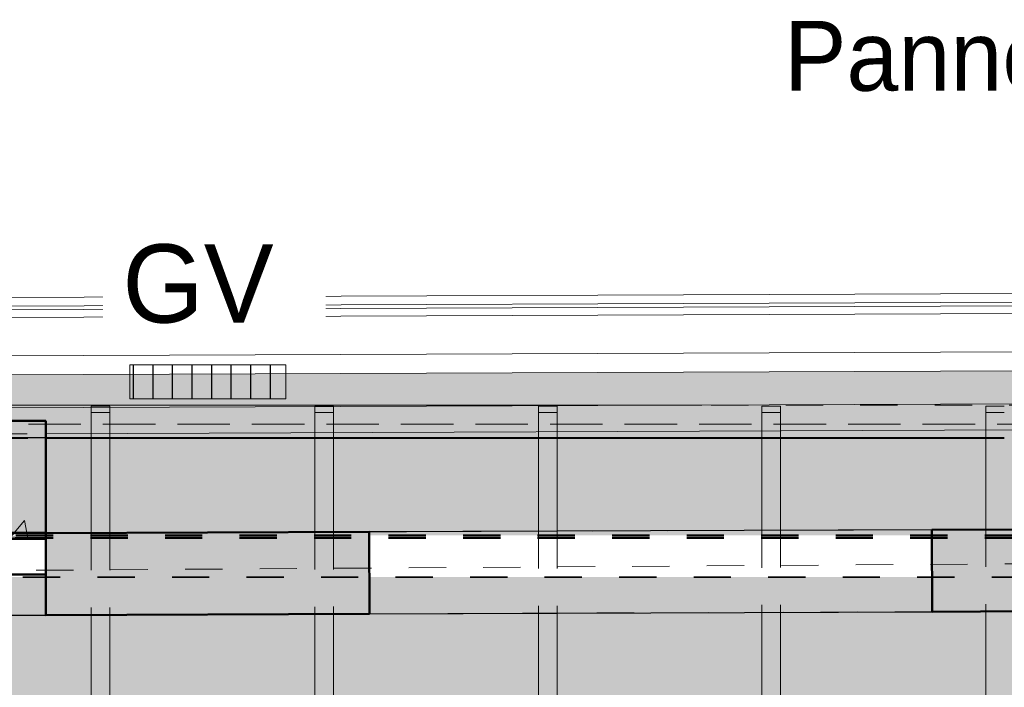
# Model space of a CAD drawing. Header units: metres. Extents: x -16.9 to 14.1, y -9.7 to 11.
# Tile 444 of 656: x -9 to -6.4, y 4.9 to 6.7. Entities that reach past the tile are written whole.
import ezdxf

# ---------------------------------------------------------------- set-up
doc = ezdxf.new("R2010")
doc.units = ezdxf.units.M
for name, pattern in [('Ligne de quadrillage', [0.022225, 0.0127, -0.003175, 0.003175, -0.003175]), ('Projeté', [0.003969, 0.002381, -0.001587]), ('Tiret', [0.00635, 0.003175, -0.003175])]:
    doc.linetypes.add(name, pattern=pattern)
for name, color, linetype, lineweight in [('A-DETL', 90, 'Continuous', 18), ('A-DETL-GENF', 92, 'Continuous', 18), ('A-GLAZ', 151, 'Continuous', 25), ('A-WALL', 113, 'Continuous', 25), ('A-WALL-PATT', 111, 'Continuous', 50), ('G-ANNO-TEXT', 231, 'Continuous', 9), ('S-BEAM', 12, 'Continuous', 18), ('S-BEAM-HDLN', 1, 'Tiret', 18), ('S-GRID', 1, 'Continuous', 9)]:
    doc.layers.add(name, color=color, linetype=linetype, lineweight=lineweight)
doc.styles.add('Bodoni MT_B', font='BOD_B.TTF', dxfattribs={"height": 0.21})
doc.styles.add('Bodoni MT_B_I', font='BOD_BI.TTF', dxfattribs={"height": 0.1875})
pattern_1 = [(50, (0, 0), (0.546555, -0.047815), [0.05715, -0.62865]), (355, (0, 0), (-0.105728, 0.573166), [0.04572, -0.50292]), (100.451, (0.04555, -0.004), (0.440828, 0.52535), [0.04857, -0.53427]), (46.184, (0, 0.1524), (0.813237, -0.12613), [0.08572, -0.94297]), (96.636, (0.0678, 0.1419), (0.71221, 0.74229), [0.07286, -0.80141]), (351.184, (0, 0.1524), (0.712217, 0.742274), [0.06858, -0.75438]), (21, (0.0762, 0.1143), (0.454846, -0.306795), [0.05715, -0.62865]), (326, (0.0762, 0.1143), (0.185405, 0.55256), [0.04572, -0.50292]), (71.451, (0.1141, 0.08873), (0.64025, 0.245763), [0.04857, -0.53427]), (37.5, (0, 0), (0.009261, 0.2536672), [0.02515, -0.47168, 0.02515, -0.48539, -0.50482]), (37.5, (0, 0), (0.009261, 0.2536672), [-1.007, 0.02515, -0.47968]), (7.5, (0, 0), (0.200456, 0.300546), [0.02515, -0.26594, 0.02515, -0.46025, -0.1924]), (7.5, (0, 0), (0.200456, 0.300546), [-0.77648, 0.02515, -0.16726]), (327.5, (-0.16993, 0), (0.406768, -0.017188), [0.02515, -0.16535, 0.02515, -0.56921, -0.78867]), (327.5, (-0.16993, 0), (0.406768, -0.017188), [-0.78486, 0.02515, -0.76352]), (317.5, (-0.24613, 0), (0.444383, 0.07628), [0.02515, -0.2225, 0.02515, -0.36957, -0.56007]), (317.5, (-0.24613, 0), (0.444383, 0.07628), [-0.64237, 0.02515, -0.53492])]

# ---------------------------------------------------------------- blocks, each defined once
blk = doc.blocks.new('Ouverture carrée - 151 x 97ht-4688477-PH R_1 PROJET toiture haute')
at = {"layer": 'A-GLAZ', "linetype": 'Projeté', "lineweight": 18}
for p, q in [((-0.7632, 0.11), (0.7468, 0.11)), ((0.7468, -0.11), (-0.7632, -0.11))]:
    blk.add_line(p, q, dxfattribs=at)
at = {"layer": 'A-GLAZ'}
for p, q in [((-0.7632, -0.11), (-0.7632, 0.11)), ((0.7468, 0.11), (0.7468, -0.11))]:
    blk.add_line(p, q, dxfattribs=at)

msp = doc.modelspace()

# ---------------------------------------------------------------- hatches: boundary and pattern name
at = {"layer": 'A-DETL-GENF'}
h = msp.add_hatch(color=10, dxfattribs=at)
h.paths.add_polyline_path([(-9.3301, 1.264), (-9.2502, 1.264), (-9.2502, 1.5205), (-9.3301, 1.5205), (-9.3301, 1.3741)])
h.paths.add_polyline_path([(-6.5209, 1.264), (6.2436, 1.264), (6.2436, 1.545), (6.1814, 1.545), (6.1819, 1.4245), (6.1419, 1.4243), (6.1414, 1.545), (6.0769, 1.5453), (6.0769, 1.6581), (6.1408, 1.6581), (6.1378, 2.1479), (6.0769, 2.1482), (6.0769, 2.261), (6.1381, 2.261), (6.136, 2.7094), (6.0769, 2.7098), (6.0769, 2.8226), (6.1355, 2.8226), (6.1335, 3.2727), (6.0769, 3.2731), (6.0769, 3.3859), (6.133, 3.3859), (6.1309, 3.8419), (6.0769, 3.8422), (6.0769, 3.955), (6.1303, 3.955), (6.1283, 4.4009), (6.0769, 4.4013), (6.0769, 4.5141), (6.1278, 4.5141), (6.1249, 4.9701), (6.0769, 4.9704), (6.0769, 5.0832), (6.1252, 5.0832), (6.1249, 5.1517), (6.1649, 5.1519), (6.1652, 5.0832), (6.2436, 5.0832), (6.2436, 5.7976), (-9.3301, 5.7371), (-9.3301, 5.0709), (-9.2502, 5.0709), (-9.2502, 5.0917), (-9.2102, 5.0917), (-9.2102, 4.8331), (5.8886, 4.8329), (5.8886, 4.721), (-9.2102, 4.721), (-9.2102, 4.1726), (5.8886, 4.1725), (5.8886, 4.0605), (-9.2102, 4.0605), (-9.2102, 3.5154), (5.8886, 3.5152), (5.8886, 3.4033), (-9.2102, 3.4033), (-9.2102, 2.8558), (5.8886, 2.8556), (5.8886, 2.7436), (-9.2102, 2.7436), (-9.2102, 2.1957), (5.8886, 2.1955), (5.8887, 2.0836), (-9.2102, 2.0836), (-9.2102, 1.5316), (1.9838, 1.5316), (1.9838, 1.6304), (2.7838, 1.6304), (2.7838, 1.5316), (2.8988, 1.5316), (2.8988, 1.6304), (3.6988, 1.6304), (3.6988, 1.5316), (5.8887, 1.5314), (5.8887, 1.4195), (-9.2102, 1.4195), (-9.2102, 1.264), (-6.9726, 1.264)])
h.paths.add_polyline_path([(-9.2502, 1.6337), (-9.2502, 2.1289), (-9.3301, 2.1289), (-9.3301, 1.6337)])
h.paths.add_polyline_path([(6.1819, 1.6581), (6.2436, 1.6581), (6.2436, 2.1479), (6.1786, 2.1479), (6.1809, 1.6581)])
h.paths.add_polyline_path([(-9.2502, 2.2421), (-9.2502, 2.6859), (-9.3301, 2.6859), (-9.3301, 2.2421)])
h.paths.add_polyline_path([(6.1781, 2.261), (6.2436, 2.261), (6.2436, 2.4522), (6.1772, 2.4522)])
h.paths.add_polyline_path([(6.1767, 2.5622), (6.2436, 2.5622), (6.2436, 2.7094), (6.176, 2.7094), (6.1763, 2.6487)])
h.paths.add_polyline_path([(-9.3301, 2.799), (-9.2502, 2.799), (-9.2502, 3.2534), (-9.3301, 3.2534), (-9.3301, 3.0736)])
h.paths.add_polyline_path([(6.1819, 2.8226), (6.2436, 2.8226), (6.2436, 3.2727), (6.1735, 3.2727), (6.1755, 2.8226)])
h.paths.add_polyline_path([(-9.2502, 3.3666), (-9.2502, 3.8267), (-9.3301, 3.8267), (-9.3301, 3.3666)])
h.paths.add_polyline_path([(6.1819, 3.3859), (6.2436, 3.3859), (6.2436, 3.8419), (6.1709, 3.8419), (6.173, 3.3859)])
h.paths.add_polyline_path([(-9.2502, 3.9398), (-9.2502, 4.3877), (-9.3301, 4.3877), (-9.3301, 3.9398)])
h.paths.add_polyline_path([(6.1819, 3.955), (6.2436, 3.955), (6.2436, 4.4009), (6.1683, 4.4009), (6.1703, 3.955)])
h.paths.add_polyline_path([(-9.3301, 4.5008), (-9.2502, 4.5008), (-9.2502, 4.9577), (-9.3301, 4.9577), (-9.3301, 4.773)])
h.paths.add_polyline_path([(6.1678, 4.5141), (6.2436, 4.5141), (6.2436, 4.9701), (6.1657, 4.9701), (6.1666, 4.773)])
h.paths.add_polyline_path([(5.8885, 5.1952), (-9.2303, 5.1952), (-9.2303, 5.3073), (5.8885, 5.3071), (5.8885, 5.1961)])
at = {"layer": 'A-DETL-GENF', "lineweight": 25}
h = msp.add_hatch(dxfattribs=at)
h.set_pattern_fill('FP_2', color=80, style=0, pattern_type=2)
h.set_pattern_definition([(90, (0, 0), (-0.0525, 3e-18), [])])
h.paths.add_polyline_path([(-8.7243, 5.6736), (-8.3057, 5.6736), (-8.3057, 5.7647), (-8.7243, 5.7647)])
at = {"layer": 'A-WALL-PATT', "lineweight": 18}
h = msp.add_hatch(dxfattribs=at)
h.set_pattern_fill('FP_1', color=256, style=0, pattern_type=2)
h.set_pattern_definition(pattern_1)
h.paths.add_polyline_path([(-8.9503, 5.2978), (-8.9503, 5.6144), (-9.3003, 5.6144), (-9.3003, 5.2978), (-9.0053, 5.2978)])
h = msp.add_hatch(dxfattribs=at)
h.set_pattern_fill('FP_1', color=256, style=0, pattern_type=2)
h.set_pattern_definition(pattern_1)
h.paths.add_polyline_path([(-8.9503, 5.0928), (-8.0813, 5.0962), (-8.0821, 5.3162), (-8.9503, 5.3128), (-8.9503, 5.1979)])
h.paths.add_polyline_path([(-6.5713, 5.102), (-4.9592, 5.1083), (-4.96, 5.3283), (-6.5721, 5.322), (-6.5716, 5.1979)])
h.paths.add_polyline_path([(-3.4492, 5.1141), (-0.8605, 5.1242), (-0.8614, 5.3442), (-3.45, 5.3341), (-3.4495, 5.1979)])
h.paths.add_polyline_path([(0.6495, 5.1301), (3.1804, 5.1399), (3.1796, 5.3599), (0.6486, 5.3501), (0.6492, 5.1979)])
h.paths.add_polyline_path([(4.6904, 5.1458), (5.862, 5.1503), (5.861, 5.3703), (4.6895, 5.3658), (4.6902, 5.1979)])
h = msp.add_hatch(dxfattribs=at)
h.set_pattern_fill('FP_1', color=256, style=0, pattern_type=2)
h.set_pattern_definition(pattern_1)
h.paths.add_polyline_path([(-8.9503, 5.2021), (-8.9503, 5.3133), (-9.3003, 5.3133), (-9.3003, 5.2021), (-9.0053, 5.2021)])

# ---------------------------------------------------------------- linework, layer by layer
at = {"layer": 'A-DETL'}
for p, q in [((6.2436, 5.7976), (-9.3301, 5.7371)), ((-8.3057, 5.7647), (-8.7243, 5.7647)), ((-8.7243, 5.7647), (-8.7243, 5.6736)), ((-8.3057, 5.6736), (-8.3057, 5.7647)), ((-8.7243, 5.6736), (-8.3057, 5.6736))]:
    msp.add_line(p, q, dxfattribs=at)
at = {"layer": 'A-WALL', "lineweight": 50}
for p, q in [((-9.3003, 5.6144), (-8.9503, 5.6144)), ((-8.9503, 5.6144), (-8.9503, 5.0928)), ((-9.3003, 5.3133), (-8.9503, 5.3133)), ((-8.9503, 5.3128), (-8.0821, 5.3162)), ((-8.0821, 5.3162), (-8.0813, 5.0962)), ((-6.5721, 5.322), (-6.2028, 5.3235)), ((-6.5713, 5.102), (-6.5721, 5.322)), ((-8.9503, 5.2978), (-9.3003, 5.2978)), ((-8.9503, 5.2021), (-9.3003, 5.2021)), ((-4.9592, 5.1083), (-6.5713, 5.102)), ((-8.0813, 5.0962), (-8.9503, 5.0928))]:
    msp.add_line(p, q, dxfattribs=at)
at = {"layer": 'A-WALL'}
for p, q in [((-6.5721, 5.322), (-8.0821, 5.3162)), ((-8.0813, 5.0962), (-6.5713, 5.102)), ((-9.2175, 5.0917), (-8.9503, 5.0928))]:
    msp.add_line(p, q, dxfattribs=at)
at = {"layer": 'S-BEAM'}
for p, q in [((-9.4992, 5.9435), (6.4267, 6.0053)), ((-9.4991, 5.9203), (6.4267, 5.9822)), ((-9.4991, 5.9109), (6.4268, 5.9727)), ((-9.3662, 5.891), (6.2598, 5.9517)), ((-9.3361, 5.7881), (6.2345, 5.8486)), ((-9.329, 5.6482), (6.2095, 5.7086)), ((-9.2986, 5.6566), (-7.1899, 5.6566)), ((-8.8282, 5.6502), (-8.8282, 5.6535)), ((-8.8282, 5.6535), (-8.7782, 5.6535)), ((-8.7782, 5.6535), (-8.7782, 5.6504)), ((-8.2282, 5.6525), (-8.2282, 5.6535)), ((-8.2282, 5.6535), (-8.1782, 5.6535)), ((-8.9503, 5.5797), (-6.2028, 5.5904)), ((-8.8282, 5.5802), (-8.8282, 5.3133)), ((-8.7782, 5.5804), (-8.7782, 5.3135)), ((-8.2282, 5.5825), (-8.2282, 5.3156)), ((-8.1782, 5.5827), (-8.1782, 5.3158)), ((-7.6282, 5.5848), (-7.6282, 5.3179)), ((-7.5782, 5.585), (-7.5782, 5.3181)), ((-7.0282, 5.5872), (-7.0282, 5.3202)), ((-6.9782, 5.5874), (-6.9782, 5.3204)), ((-6.4278, 5.5895), (-6.4278, 5.3226)), ((-8.8282, 5.5696), (-8.9503, 5.5696)), ((-8.8282, 5.5686), (-8.9503, 5.5686)), ((-8.9503, 5.5666), (-8.8282, 5.5666)), ((-8.2282, 5.5696), (-8.7782, 5.5696)), ((-8.2282, 5.5686), (-8.7782, 5.5686)), ((-8.7782, 5.5666), (-8.2282, 5.5666)), ((-7.6282, 5.5696), (-8.1782, 5.5696)), ((-7.6282, 5.5686), (-8.1782, 5.5686)), ((-8.1782, 5.5666), (-7.6282, 5.5666)), ((-7.0282, 5.5696), (-7.5782, 5.5696)), ((-7.0282, 5.5686), (-7.5782, 5.5686)), ((-7.5782, 5.5666), (-7.0282, 5.5666)), ((-6.4278, 5.5696), (-6.9782, 5.5696)), ((-6.4278, 5.5686), (-6.9782, 5.5686)), ((-6.9782, 5.5666), (-6.4278, 5.5666)), ((-7.0282, 5.1002), (-7.0282, 1.2154)), ((-6.9782, 5.1004), (-6.9782, 1.2154)), ((-6.4278, 5.1026), (-6.4278, 1.2154)), ((-8.8282, 5.0933), (-8.8282, 1.2077)), ((-8.7782, 5.0935), (-8.7782, 1.2077)), ((-8.2282, 5.0956), (-8.2282, 1.2154)), ((-8.1782, 5.0958), (-8.1782, 1.2154)), ((-7.6282, 5.0979), (-7.6282, 1.2154)), ((-7.5782, 5.0981), (-7.5782, 1.2154))]:
    msp.add_line(p, q, dxfattribs=at)
at = {"layer": 'S-BEAM-HDLN'}
for p, q in [((-7.1644, 5.6566), (6.2097, 5.6566)), ((-8.8282, 5.6367), (-8.8282, 5.6502)), ((-8.7782, 5.6367), (-8.8282, 5.6367)), ((-8.8282, 5.6367), (-8.8282, 5.5802)), ((-8.7782, 5.6504), (-8.7782, 5.6367)), ((-8.7782, 5.6367), (-8.7782, 5.5804)), ((-8.2282, 5.6365), (-8.2282, 5.6525)), ((-8.1782, 5.6365), (-8.2282, 5.6365)), ((-8.2282, 5.6365), (-8.2282, 5.5825)), ((-8.1782, 5.6535), (-8.1782, 5.6365)), ((-8.1782, 5.6365), (-8.1782, 5.5827)), ((-7.6282, 5.6365), (-7.6282, 5.6535)), ((-7.6282, 5.6535), (-7.5782, 5.6535)), ((-7.5782, 5.6365), (-7.6282, 5.6365)), ((-7.6282, 5.6365), (-7.6282, 5.5849)), ((-7.5782, 5.6535), (-7.5782, 5.6365)), ((-7.5782, 5.6365), (-7.5782, 5.5851)), ((-7.0282, 5.6365), (-7.0282, 5.6535)), ((-7.0282, 5.6535), (-6.9782, 5.6535)), ((-6.9782, 5.6365), (-7.0282, 5.6365)), ((-7.0282, 5.6365), (-7.0282, 5.5872)), ((-6.9782, 5.6535), (-6.9782, 5.6365)), ((-6.9782, 5.6365), (-6.9782, 5.5874)), ((-6.4278, 5.6365), (-6.4278, 5.6535)), ((-6.4278, 5.6535), (-6.3778, 5.6535)), ((-6.3778, 5.6365), (-6.4278, 5.6365)), ((-6.4278, 5.6365), (-6.4278, 5.5895)), ((-2.297, 5.6056), (-9.2986, 5.6056)), ((-2.4562, 5.605), (-9.2986, 5.605)), ((-9.3002, 5.5783), (-8.9503, 5.5797)), ((-8.9503, 5.5696), (-9.2986, 5.5696)), ((-8.9503, 5.5686), (-9.2986, 5.5686)), ((-9.2986, 5.5666), (-8.9503, 5.5666)), ((-8.7782, 5.5696), (-8.8281, 5.5696)), ((-8.7782, 5.5686), (-8.8281, 5.5686)), ((-8.8281, 5.5666), (-8.7782, 5.5666)), ((-8.1782, 5.5696), (-8.2281, 5.5696)), ((-8.1782, 5.5686), (-8.2281, 5.5686)), ((-8.2281, 5.5666), (-8.1782, 5.5666)), ((-7.5782, 5.5696), (-7.6281, 5.5696)), ((-7.5782, 5.5686), (-7.6281, 5.5686)), ((-7.6281, 5.5666), (-7.5782, 5.5666)), ((-6.9782, 5.5696), (-7.0281, 5.5696)), ((-6.9782, 5.5686), (-7.0281, 5.5686)), ((-7.0281, 5.5666), (-6.9782, 5.5666)), ((-6.3779, 5.5696), (-6.4278, 5.5696)), ((-6.3779, 5.5686), (-6.4278, 5.5686)), ((-6.4278, 5.5666), (-6.3779, 5.5666)), ((-8.8282, 5.3132), (-8.8282, 5.0933)), ((-8.7782, 5.3134), (-8.7782, 5.0935)), ((-8.2282, 5.3155), (-8.2282, 5.0956)), ((-8.1782, 5.3157), (-8.1782, 5.0958)), ((-7.6282, 5.3179), (-7.6282, 5.098)), ((-7.5782, 5.3181), (-7.5782, 5.0982)), ((-7.0282, 5.3202), (-7.0282, 5.1003)), ((-6.9782, 5.3204), (-6.9782, 5.1005)), ((-6.4278, 5.3225), (-6.4278, 5.1026))]:
    msp.add_line(p, q, dxfattribs=at)
at = {"layer": 'S-BEAM-HDLN', "lineweight": 35}
for p, q in [((-9.2303, 5.3074), (5.8885, 5.3074)), ((-9.2303, 5.3017), (5.8885, 5.3017)), ((-9.2303, 5.2998), (5.8885, 5.2998)), ((5.8885, 5.1951), (-9.2303, 5.1951))]:
    msp.add_line(p, q, dxfattribs=at)
at = {"layer": 'S-GRID', "linetype": 'Ligne de quadrillage'}
msp.add_line((1.5236, 5.282), (-16.0995, 5.1665), dxfattribs=at)

# ---------------------------------------------------------------- block references
at = {"layer": 'A-GLAZ', "rotation": 180.2224950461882}
msp.add_blockref('Ouverture carrée - 151 x 97ht-4688477-PH R_1 PROJET toiture haute', (-7.3349, 5.2091), dxfattribs=at)

# ---------------------------------------------------------------- texts
at = {"layer": 'G-ANNO-TEXT', "color": 190, "lineweight": 25, "insert": (-6.9687, 6.688), "char_height": 0.1875, "width": 1.930063, "attachment_point": 1, "style": 'Bodoni MT_B_I', "bg_fill": 3, "box_fill_scale": 1.25, "bg_fill_color": 256, "bg_fill_true_color": 13158600, "bg_fill_transparency": 0}
msp.add_mtext('Pannes Z 60', dxfattribs=at)

# ---------------------------------------------------------------- next in the draw order: texts
at = {"layer": 'G-ANNO-TEXT', "color": 1, "lineweight": 25, "insert": (-8.7446, 6.0881), "char_height": 0.21, "width": 0.493038, "attachment_point": 1, "style": 'Bodoni MT_B', "bg_fill": 3, "box_fill_scale": 1.25, "bg_fill_color": 256, "bg_fill_true_color": 13158600, "bg_fill_transparency": 0}
msp.add_mtext('GV', dxfattribs=at)

doc.saveas('drawing.dxf')
